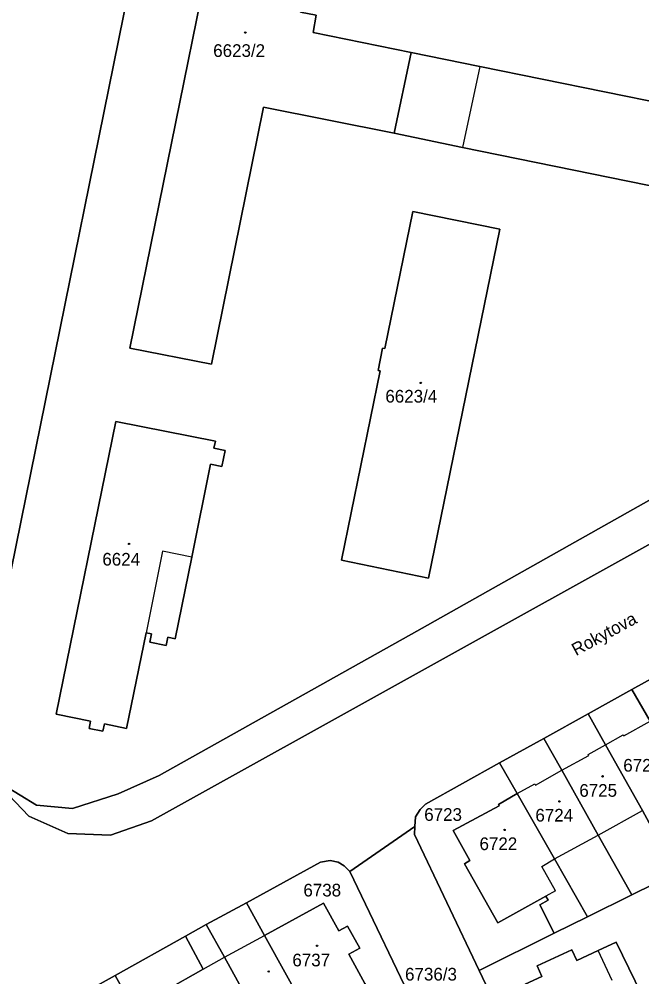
# Model space of a CAD drawing. Extents: x -596233 to -595156, y -1161235 to -1159375.
# Drawn here: x -595554.5 to -595471, y -1159851 to -1159722.6 of the extents above; entities that cross this region are included whole.
import ezdxf

# ---------------------------------------------------------------- set-up
doc = ezdxf.new("R2010")
doc.units = 0
for name, color, linetype in [('KN_CAR_KR', 7, 'Continuous'), ('KN_KULTURY', 7, 'Continuous'), ('KN_PARC_CIS_POZ', 7, 'Continuous'), ('KN_PARC_CIS_STAV', 7, 'Continuous'), ('KN_PARC_PLOCHA', 7, 'Continuous'), ('KN_ULICE', 7, 'Continuous'), ('parcely_l', 7, 'Continuous')]:
    doc.layers.add(name, color=color, linetype=linetype)

msp = doc.modelspace()

# ---------------------------------------------------------------- linework, layer by layer
at = {"layer": 'KN_CAR_KR'}
for points in [[(-595492.75, -1159728.94), (-595495.07, -1159739.82)], [(-595535.29, -1159793.93), (-595537.49, -1159804.88)], [(-595531.36, -1159794.73), (-595535.29, -1159793.93)], [(-595473.43, -1159818.69), (-595469.9, -1159816.75)], [(-595475.89, -1159819.9), (-595473.51, -1159818.55)], [(-595473.51, -1159818.55), (-595473.43, -1159818.69)], [(-595478.23, -1159821.2), (-595475.89, -1159819.9)], [(-595481.74, -1159823.32), (-595478.15, -1159821.34)], [(-595478.15, -1159821.34), (-595478.23, -1159821.2)], [(-595485.27, -1159825.3), (-595481.74, -1159823.32)], [(-595487.73, -1159826.45), (-595485.35, -1159825.15)], [(-595485.35, -1159825.15), (-595485.27, -1159825.3)], [(-595476.86, -1159832.02), (-595470.93, -1159828.73)], [(-595482.73, -1159835.21), (-595476.86, -1159832.02)], [(-595484.45, -1159836.21), (-595482.73, -1159835.21)], [(-595482.59, -1159839.5), (-595484.45, -1159836.21)], [(-595482.59, -1159839.5), (-595483.88, -1159840.21)], [(-595526.99, -1159848.4), (-595521.61, -1159845.47)], [(-595475.02, -1159851.5), (-595476.88, -1159847.49)], [(-595529.83, -1159850), (-595526.99, -1159848.4)]]:
    msp.add_lwpolyline(points, dxfattribs=at)
at = {"layer": 'KN_KULTURY'}
for centre, radius in [((-595524.18, -1159724.4), 0.09), ((-595524.18, -1159724.4), 0.0398), ((-595500.67, -1159771.37), 0.09), ((-595500.67, -1159771.37), 0.0398), ((-595539.77, -1159792.97), 0.09), ((-595539.77, -1159792.97), 0.0398), ((-595476.29, -1159824.13), 0.09), ((-595476.29, -1159824.13), 0.0398), ((-595482.08, -1159827.5), 0.09), ((-595482.08, -1159827.5), 0.0398), ((-595489.43, -1159831.32), 0.09), ((-595489.43, -1159831.32), 0.0398), ((-595514.57, -1159846.85), 0.09), ((-595514.57, -1159846.85), 0.0398), ((-595521.04, -1159850.3), 0.09), ((-595521.04, -1159850.3), 0.0398)]:
    msp.add_circle(centre, radius, dxfattribs=at)
at = {"layer": 'KN_PARC_PLOCHA'}
for points in [[(-595501.97, -1159727.06), (-595504.22, -1159737.87), (-595521.73, -1159734.41), (-595528.7, -1159768.85), (-595539.67, -1159766.71), (-595523.46, -1159686.84), (-595522.51, -1159687.03), (-595520.63, -1159677.81), (-595520.01, -1159677.94), (-595519.85, -1159677.17), (-595519.34, -1159677.28), (-595518.88, -1159675.12), (-595510.34, -1159676.99), (-595510.95, -1159679.85), (-595510.67, -1159679.91), (-595518.61, -1159719.08), (-595516.35, -1159719.54), (-595516.78, -1159721.64), (-595514.67, -1159722.07), (-595515.1, -1159724.39)], [(-595504.22, -1159737.87), (-595501.97, -1159727.06), (-595492.75, -1159728.94), (-595459.33, -1159735.74), (-595447.76, -1159679.2), (-595431.43, -1159682.54), (-595433.53, -1159692.53), (-595438.88, -1159691.42), (-595450.51, -1159748.88), (-595495.07, -1159739.82)], [(-595559.14, -1159820.41), (-595556.55, -1159825.3), (-595552.18, -1159828), (-595547.36, -1159828.43), (-595541.22, -1159826.49), (-595535.75, -1159824.01), (-595501.18, -1159804.66), (-595453.51, -1159777.82), (-595422.24, -1159760.44), (-595398.12, -1159747.11), (-595394.43, -1159745.23), (-595348.09, -1159722.81), (-595352.6, -1159727.21), (-595359.44, -1159731.66), (-595365.87, -1159735.21), (-595395.23, -1159751.46), (-595536.74, -1159830.08), (-595542.25, -1159832.02), (-595547.96, -1159831.8), (-595553.19, -1159829.46), (-595556.76, -1159825.73)], [(-595490.05, -1159750.77), (-595501.72, -1159748.38), (-595505.49, -1159766.77), (-595505.77, -1159766.71), (-595506.36, -1159769.72), (-595506.11, -1159769.77), (-595511.31, -1159795.16), (-595499.63, -1159797.56)], [(-595490.05, -1159750.77), (-595499.63, -1159797.56), (-595511.31, -1159795.16), (-595506.11, -1159769.77), (-595506.36, -1159769.72), (-595505.77, -1159766.71), (-595505.49, -1159766.77), (-595501.72, -1159748.38)], [(-595526.9, -1159780.43), (-595528.39, -1159780.13), (-595528.2, -1159779.2), (-595541.52, -1159776.56), (-595549.52, -1159815.78), (-595544.92, -1159816.72), (-595545.12, -1159817.7), (-595543.27, -1159818.07), (-595543.07, -1159817.1), (-595540.1, -1159817.7), (-595537.49, -1159804.88), (-595536.75, -1159805.03), (-595536.97, -1159806.14), (-595534.79, -1159806.58), (-595534.57, -1159805.47), (-595533.59, -1159805.67), (-595531.36, -1159794.73), (-595528.83, -1159782.29), (-595527.34, -1159782.59)], [(-595526.9, -1159780.43), (-595527.34, -1159782.59), (-595528.83, -1159782.29), (-595531.36, -1159794.73), (-595533.59, -1159805.67), (-595534.57, -1159805.47), (-595534.79, -1159806.58), (-595536.97, -1159806.14), (-595536.75, -1159805.03), (-595537.49, -1159804.88), (-595540.1, -1159817.7), (-595543.07, -1159817.1), (-595543.27, -1159818.07), (-595545.12, -1159817.7), (-595544.92, -1159816.72), (-595549.52, -1159815.78), (-595541.52, -1159776.56), (-595528.2, -1159779.2), (-595528.39, -1159780.13)], [(-595457.05, -1159826.02), (-595462.98, -1159829.3), (-595465.02, -1159825.52), (-595469.9, -1159816.75), (-595472.35, -1159812.47), (-595466.46, -1159809.24), (-595464.05, -1159813.44), (-595459.12, -1159822.33)], [(-595462.98, -1159829.3), (-595468.89, -1159832.52), (-595470.93, -1159828.73), (-595475.89, -1159819.9), (-595478.23, -1159815.73), (-595472.35, -1159812.47), (-595469.9, -1159816.75), (-595465.02, -1159825.52)], [(-595468.89, -1159832.52), (-595466.28, -1159837.01), (-595472.35, -1159840.03), (-595476.86, -1159832.02), (-595481.74, -1159823.32), (-595484.17, -1159819.04), (-595478.23, -1159815.73), (-595475.89, -1159819.9), (-595470.93, -1159828.73)], [(-595472.35, -1159840.03), (-595478.31, -1159842.95), (-595482.73, -1159835.21), (-595487.73, -1159826.45), (-595490.09, -1159822.32), (-595484.17, -1159819.04), (-595481.74, -1159823.32), (-595476.86, -1159832.02)], [(-595487.73, -1159826.45), (-595490.26, -1159827.91), (-595490.17, -1159828.07), (-595496.3, -1159831.41), (-595494.1, -1159835.41), (-595494.78, -1159835.85), (-595490.32, -1159843.79), (-595483.88, -1159840.21), (-595483.59, -1159840.73), (-595484.72, -1159841.36), (-595482.78, -1159845.17), (-595492.83, -1159850.17), (-595501.5, -1159831.95), (-595501.44, -1159830.85), (-595501.36, -1159829.56), (-595500.75, -1159828.59), (-595500.02, -1159827.84), (-595490.09, -1159822.32)], [(-595478.31, -1159842.95), (-595482.78, -1159845.17), (-595484.72, -1159841.36), (-595483.59, -1159840.73), (-595483.88, -1159840.21), (-595490.32, -1159843.79), (-595494.78, -1159835.85), (-595494.1, -1159835.41), (-595496.3, -1159831.41), (-595490.17, -1159828.07), (-595490.26, -1159827.91), (-595487.73, -1159826.45), (-595482.73, -1159835.21)], [(-595492.83, -1159850.17), (-595487.56, -1159861.25), (-595484.55, -1159867.58), (-595489.16, -1159869.68), (-595489.44, -1159868.76), (-595493.94, -1159870.74), (-595496.19, -1159866.05), (-595500.74, -1159856.57), (-595510.19, -1159836.9), (-595501.44, -1159830.85), (-595501.5, -1159831.95)], [(-595510.19, -1159836.9), (-595500.74, -1159856.57), (-595512.4, -1159862.11), (-595514.14, -1159858.88), (-595506.56, -1159854.65), (-595508.14, -1159851.9), (-595510.3, -1159847.99), (-595508.85, -1159847.17), (-595510.5, -1159844.21), (-595511.64, -1159844.84), (-595513.71, -1159841.12), (-595521.61, -1159845.47), (-595524.03, -1159841.09), (-595514.11, -1159835.63), (-595512.8, -1159835.4), (-595511.73, -1159835.62), (-595510.92, -1159836.12)], [(-595460.1, -1159848.01), (-595471.08, -1159853.35), (-595474.48, -1159846.37), (-595476.88, -1159847.49), (-595479.74, -1159848.82), (-595480.4, -1159847.38), (-595485.07, -1159849.54), (-595484.41, -1159850.97), (-595486.66, -1159852.01), (-595485.24, -1159855.07), (-595484.96, -1159854.94), (-595483.04, -1159859.08), (-595487.56, -1159861.25), (-595492.83, -1159850.17), (-595482.78, -1159845.17), (-595478.31, -1159842.95), (-595472.35, -1159840.03), (-595466.28, -1159837.01)], [(-595521.61, -1159845.47), (-595515.72, -1159856.11), (-595514.14, -1159858.88), (-595512.4, -1159862.11), (-595518, -1159864.68), (-595519.53, -1159861.88), (-595521.02, -1159859.19), (-595526.99, -1159848.4), (-595529.41, -1159844.02), (-595524.03, -1159841.09)], [(-595514.14, -1159858.88), (-595515.72, -1159856.11), (-595521.61, -1159845.47), (-595513.71, -1159841.12), (-595511.64, -1159844.84), (-595510.5, -1159844.21), (-595508.85, -1159847.17), (-595510.3, -1159847.99), (-595508.14, -1159851.9), (-595506.56, -1159854.65)], [(-595519.53, -1159861.88), (-595527.44, -1159866.28), (-595529.03, -1159863.59), (-595531.24, -1159859.59), (-595532.28, -1159860.17), (-595534.76, -1159855.67), (-595533.67, -1159855.06), (-595534.89, -1159852.86), (-595529.83, -1159850), (-595532.21, -1159845.58), (-595529.41, -1159844.02), (-595526.99, -1159848.4), (-595521.02, -1159859.19)], [(-595519.53, -1159861.88), (-595518, -1159864.68), (-595518.47, -1159864.92), (-595530.36, -1159870.99), (-595541.62, -1159850.84), (-595532.21, -1159845.58), (-595529.83, -1159850), (-595534.89, -1159852.86), (-595533.67, -1159855.06), (-595534.76, -1159855.67), (-595532.28, -1159860.17), (-595531.24, -1159859.59), (-595529.03, -1159863.59), (-595527.44, -1159866.28)], [(-595471.08, -1159853.35), (-595474.22, -1159854.86), (-595483.04, -1159859.08), (-595484.96, -1159854.94), (-595485.24, -1159855.07), (-595486.66, -1159852.01), (-595484.41, -1159850.97), (-595485.07, -1159849.54), (-595480.4, -1159847.38), (-595479.74, -1159848.82), (-595476.88, -1159847.49), (-595474.48, -1159846.37)], [(-595530.36, -1159870.99), (-595543.48, -1159877.44), (-595549.03, -1159880.17), (-595558.93, -1159860.4), (-595541.62, -1159850.84)]]:
    msp.add_lwpolyline(points, close=True, dxfattribs=at)
for points in [[(-595447.76, -1159679.2), (-595459.33, -1159735.74), (-595492.75, -1159728.94), (-595501.97, -1159727.06), (-595515.1, -1159724.39), (-595514.67, -1159722.07)], [(-595559.54, -1159815.86), (-595532.67, -1159683.3)], [(-595532.67, -1159683.3), (-595559.54, -1159815.86)], [(-595523.46, -1159686.84), (-595539.67, -1159766.71), (-595528.7, -1159768.85), (-595521.73, -1159734.41), (-595504.22, -1159737.87), (-595495.07, -1159739.82), (-595450.51, -1159748.88), (-595438.88, -1159691.42)], [(-595556.76, -1159825.73), (-595553.19, -1159829.46), (-595547.96, -1159831.8), (-595542.25, -1159832.02), (-595536.74, -1159830.08), (-595395.23, -1159751.46), (-595365.87, -1159735.21), (-595359.44, -1159731.66), (-595352.6, -1159727.21), (-595348.09, -1159722.81), (-595346.82, -1159721.56)], [(-595346.82, -1159721.56), (-595348.09, -1159722.81), (-595394.43, -1159745.23), (-595398.12, -1159747.11), (-595422.24, -1159760.44), (-595453.51, -1159777.82), (-595501.18, -1159804.66), (-595535.75, -1159824.01), (-595541.22, -1159826.49), (-595547.36, -1159828.43), (-595552.18, -1159828), (-595556.55, -1159825.3)], [(-595466.46, -1159809.24), (-595472.35, -1159812.47), (-595478.23, -1159815.73), (-595484.17, -1159819.04), (-595490.09, -1159822.32), (-595500.02, -1159827.84), (-595500.75, -1159828.59), (-595501.36, -1159829.56), (-595501.44, -1159830.85), (-595510.19, -1159836.9), (-595510.92, -1159836.12), (-595511.73, -1159835.62), (-595512.8, -1159835.4), (-595514.11, -1159835.63), (-595524.03, -1159841.09), (-595529.41, -1159844.02), (-595532.21, -1159845.58), (-595541.62, -1159850.84), (-595558.93, -1159860.4)]]:
    msp.add_lwpolyline(points, dxfattribs=at)
at = {"layer": 'parcely_l'}
for points in [[(-595525.54, -1159648.85), (-595530.96, -1159675.6), (-595532.1, -1159680.15), (-595532.67, -1159683.3), (-595559.54, -1159815.86)], [(-595501.97, -1159727.06), (-595515.1, -1159724.39), (-595514.67, -1159722.07), (-595516.78, -1159721.64), (-595516.35, -1159719.54), (-595518.61, -1159719.08), (-595510.67, -1159679.91), (-595510.95, -1159679.85), (-595510.34, -1159676.99), (-595518.88, -1159675.12), (-595519.34, -1159677.28), (-595519.85, -1159677.17), (-595520.01, -1159677.94), (-595520.63, -1159677.81), (-595522.51, -1159687.03), (-595523.46, -1159686.84), (-595539.67, -1159766.71), (-595528.7, -1159768.85), (-595521.73, -1159734.41), (-595504.22, -1159737.87)], [(-595504.22, -1159737.87), (-595495.07, -1159739.82), (-595450.51, -1159748.88), (-595438.88, -1159691.42), (-595433.53, -1159692.53), (-595431.43, -1159682.54), (-595447.76, -1159679.2), (-595459.33, -1159735.74), (-595492.75, -1159728.94), (-595501.97, -1159727.06)], [(-595348.09, -1159722.81), (-595394.43, -1159745.23), (-595398.12, -1159747.11), (-595422.24, -1159760.44), (-595453.51, -1159777.82), (-595501.18, -1159804.66), (-595535.75, -1159824.01), (-595541.22, -1159826.49), (-595547.36, -1159828.43), (-595552.18, -1159828), (-595556.55, -1159825.3), (-595559.14, -1159820.41)], [(-595559.14, -1159820.41), (-595556.76, -1159825.73), (-595553.19, -1159829.46), (-595547.96, -1159831.8), (-595542.25, -1159832.02), (-595536.74, -1159830.08), (-595395.23, -1159751.46), (-595365.87, -1159735.21), (-595359.44, -1159731.66), (-595352.6, -1159727.21), (-595348.09, -1159722.81)], [(-595504.22, -1159737.87), (-595501.97, -1159727.06)], [(-595490.05, -1159750.77), (-595499.63, -1159797.56), (-595511.31, -1159795.16), (-595506.11, -1159769.77), (-595506.36, -1159769.72), (-595505.77, -1159766.71), (-595505.49, -1159766.77), (-595501.72, -1159748.38), (-595490.05, -1159750.77)], [(-595526.9, -1159780.43), (-595527.34, -1159782.59), (-595528.83, -1159782.29), (-595531.36, -1159794.73), (-595533.59, -1159805.67), (-595534.57, -1159805.47), (-595534.79, -1159806.58), (-595536.97, -1159806.14), (-595536.75, -1159805.03), (-595537.49, -1159804.88), (-595540.1, -1159817.7), (-595543.07, -1159817.1), (-595543.27, -1159818.07), (-595545.12, -1159817.7), (-595544.92, -1159816.72), (-595549.52, -1159815.78), (-595541.52, -1159776.56), (-595528.2, -1159779.2), (-595528.39, -1159780.13), (-595526.9, -1159780.43)], [(-595472.35, -1159812.47), (-595466.46, -1159809.24)], [(-595472.35, -1159812.47), (-595478.23, -1159815.73)], [(-595462.98, -1159829.3), (-595465.02, -1159825.52), (-595469.9, -1159816.75), (-595472.35, -1159812.47)], [(-595478.23, -1159815.73), (-595484.17, -1159819.04)], [(-595478.23, -1159815.73), (-595475.89, -1159819.9), (-595470.93, -1159828.73), (-595468.89, -1159832.52)], [(-595490.09, -1159822.32), (-595484.17, -1159819.04)], [(-595484.17, -1159819.04), (-595481.74, -1159823.32), (-595476.86, -1159832.02), (-595472.35, -1159840.03)], [(-595501.44, -1159830.85), (-595501.36, -1159829.56), (-595500.75, -1159828.59), (-595500.02, -1159827.84), (-595490.09, -1159822.32)], [(-595487.73, -1159826.45), (-595490.09, -1159822.32)], [(-595482.78, -1159845.17), (-595484.72, -1159841.36), (-595483.59, -1159840.73), (-595483.88, -1159840.21), (-595490.32, -1159843.79), (-595494.78, -1159835.85), (-595494.1, -1159835.41), (-595496.3, -1159831.41), (-595490.17, -1159828.07), (-595490.26, -1159827.91), (-595487.73, -1159826.45)], [(-595478.31, -1159842.95), (-595482.73, -1159835.21), (-595487.73, -1159826.45)], [(-595510.19, -1159836.9), (-595501.44, -1159830.85)], [(-595501.44, -1159830.85), (-595501.5, -1159831.95), (-595492.83, -1159850.17)], [(-595510.19, -1159836.9), (-595510.92, -1159836.12), (-595511.73, -1159835.62), (-595512.8, -1159835.4), (-595514.11, -1159835.63), (-595524.03, -1159841.09)], [(-595500.74, -1159856.57), (-595510.19, -1159836.9)], [(-595472.35, -1159840.03), (-595466.28, -1159837.01)], [(-595529.41, -1159844.02), (-595524.03, -1159841.09)], [(-595524.03, -1159841.09), (-595521.61, -1159845.47)], [(-595521.61, -1159845.47), (-595513.71, -1159841.12), (-595511.64, -1159844.84), (-595510.5, -1159844.21), (-595508.85, -1159847.17), (-595510.3, -1159847.99), (-595508.14, -1159851.9), (-595506.56, -1159854.65), (-595514.14, -1159858.88)], [(-595472.35, -1159840.03), (-595478.31, -1159842.95)], [(-595478.31, -1159842.95), (-595482.78, -1159845.17)], [(-595529.41, -1159844.02), (-595532.21, -1159845.58)], [(-595519.53, -1159861.88), (-595521.02, -1159859.19), (-595526.99, -1159848.4), (-595529.41, -1159844.02)], [(-595532.21, -1159845.58), (-595541.62, -1159850.84)], [(-595519.53, -1159861.88), (-595527.44, -1159866.28), (-595529.03, -1159863.59), (-595531.24, -1159859.59), (-595532.28, -1159860.17), (-595534.76, -1159855.67), (-595533.67, -1159855.06), (-595534.89, -1159852.86), (-595529.83, -1159850), (-595532.21, -1159845.58)], [(-595521.61, -1159845.47), (-595515.72, -1159856.11), (-595514.14, -1159858.88)], [(-595482.78, -1159845.17), (-595492.83, -1159850.17)], [(-595483.04, -1159859.08), (-595484.96, -1159854.94), (-595485.24, -1159855.07), (-595486.66, -1159852.01), (-595484.41, -1159850.97), (-595485.07, -1159849.54), (-595480.4, -1159847.38), (-595479.74, -1159848.82), (-595476.88, -1159847.49), (-595474.48, -1159846.37), (-595471.08, -1159853.35)], [(-595541.62, -1159850.84), (-595558.93, -1159860.4)], [(-595541.62, -1159850.84), (-595530.36, -1159870.99)], [(-595492.83, -1159850.17), (-595487.56, -1159861.25)]]:
    msp.add_lwpolyline(points, dxfattribs=at)

# ---------------------------------------------------------------- texts
at = {"layer": 'KN_PARC_CIS_POZ'}
for s, p in [('6723', (-595500.1966, -1159830.1)), ('6738', (-595516.3966, -1159840.24)), ('6736/3', (-595502.7666, -1159851.51))]:
    msp.add_text(s, height=1.7, dxfattribs=at).set_placement(p)
at = {"layer": 'KN_PARC_CIS_STAV'}
for s, p in [('6623/2', (-595528.4866, -1159727.66)), ('6623/4', (-595505.4066, -1159774.01)), ('6624', (-595543.3466, -1159795.87)), ('6726', (-595473.5166, -1159823.5)), ('6725', (-595479.4066, -1159826.87)), ('6724', (-595485.2966, -1159830.19)), ('6722', (-595492.7866, -1159834.02)), ('6737', (-595517.8766, -1159849.61))]:
    msp.add_text(s, height=1.7, dxfattribs=at).set_placement(p)
at = {"layer": 'KN_ULICE'}
msp.add_text('Rokytova', height=1.7, rotation=28.475836, dxfattribs=at).set_placement((-595479.8482, -1159808.027))

doc.saveas('drawing.dxf')
